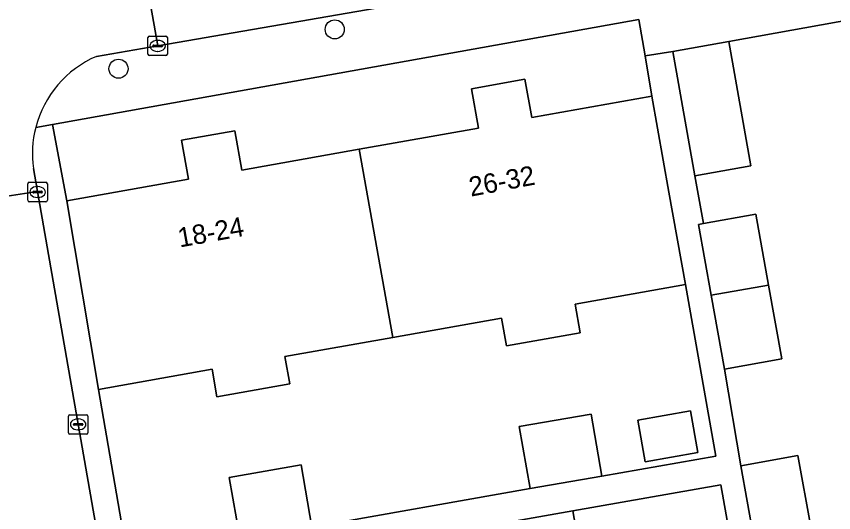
# Model space of a CAD drawing. Extents: x 162879 to 165540, y 384011 to 385181.
# Drawn here: x 164515.43 to 164557.43, y 384390.38 to 384415.9 of the extents above; entities that cross this region are included whole.
import ezdxf

# ---------------------------------------------------------------- set-up
doc = ezdxf.new("R2010")
doc.units = 0
for name, color, linetype in [('IMGEO_Boom', 7, 'Continuous'), ('IMGEO_Erf', 7, 'Continuous'), ('IMGEO_Kolk', 7, 'Continuous'), ('IMGEO_Pand', 7, 'Continuous'), ('IMGEO_Pand_nummerreeks', 7, 'Continuous'), ('IMGEO_Rijbaan_lokaal_open', 7, 'Continuous'), ('IMGEO_Voetpad_open', 7, 'Continuous')]:
    doc.layers.add(name, color=color, linetype=linetype)

msp = doc.modelspace()

# ---------------------------------------------------------------- linework, layer by layer
at = {"layer": 'IMGEO_Boom'}
for centre in [(164531.788, 384415.227), (164520.677, 384413.205)]:
    msp.add_circle(centre, 0.489, dxfattribs=at)
at = {"layer": 'IMGEO_Erf'}
for points in [[(164538.811, 384412.177), (164541.565, 384412.667), (164541.917, 384410.689), (164548.088, 384411.786), (164547.738, 384413.867), (164547.419, 384415.731), (164517.292, 384410.33), (164518.02, 384406.408), (164524.274, 384407.52), (164523.916, 384409.53), (164526.653, 384410.017), (164527.013, 384407.993), (164533.047, 384409.067), (164539.171, 384410.156)], [(164562.408, 384397.11), (164561.344, 384403.319), (164560.277, 384409.538), (164560.032, 384410.968), (164559.187, 384415.896), (164552.034, 384414.61), (164553.173, 384408.209), (164550.298, 384407.698), (164550.738, 384405.248), (164553.419, 384405.73), (164554.077, 384402.069), (164554.757, 384398.281), (164551.824, 384397.753), (164552.658, 384392.794), (164555.591, 384393.321), (164556.25, 384389.655), (164556.929, 384385.872), (164553.996, 384385.344), (164554.815, 384380.403), (164557.954, 384380.923), (164558.597, 384377.048), (164565.626, 384378.344), (164564.538, 384384.691), (164563.473, 384390.9)], [(164549.809, 384402.106), (164544.144, 384401.098), (164544.404, 384399.632), (164540.62, 384398.959), (164540.366, 384400.383), (164534.774, 384399.389), (164529.226, 384398.402), (164529.474, 384397.004), (164525.739, 384396.339), (164525.487, 384397.752), (164519.65, 384396.714), (164521.163, 384387.977), (164526.925, 384388.998), (164526.371, 384392.191), (164530.062, 384392.832), (164530.617, 384389.639), (164541.824, 384391.617), (164541.27, 384394.81), (164544.961, 384395.451), (164545.516, 384392.258), (164551.365, 384393.29)], [(164547.361, 384395.139), (164550.075, 384395.61), (164550.447, 384393.466), (164547.734, 384392.994)]]:
    msp.add_lwpolyline(points, close=True, dxfattribs=at)
msp.add_lwpolyline([(164566.149, 384307.752), (164552.678, 384385.749), (164551.262, 384385.507), (164550.754, 384388.483), (164552.17, 384388.725), (164551.626, 384391.809), (164544.027, 384390.468), (164545.085, 384384.377), (164546.112, 384378.468), (164547.133, 384372.589), (164548.155, 384366.711), (164549.183, 384360.791), (164550.21, 384354.882), (164551.239, 384348.958), (164552.266, 384343.047), (164553.289, 384337.16), (164554.314, 384331.262), (164555.346, 384325.321), (164556.377, 384319.386), (164557.414, 384313.419), (164560.37, 384313.929)], dxfattribs=at)
at = {"layer": 'IMGEO_Kolk'}
for p, q in [((164522.19, 384413.952), (164522.19, 384414.804)), ((164522.265, 384414.878), (164523.117, 384414.878)), ((164522.678, 384414.658), (164522.703, 384414.658)), ((164523.191, 384414.804), (164523.191, 384413.952)), ((164522.449, 384414.372), (164522.449, 384414.384)), ((164522.887, 384414.335), (164522.489, 384414.335)), ((164522.492, 384414.421), (164522.89, 384414.421)), ((164522.933, 384414.384), (164522.933, 384414.372)), ((164523.117, 384413.878), (164522.265, 384413.878)), ((164522.701, 384414.098), (164522.676, 384414.098)), ((164516.02, 384406.438), (164516.02, 384407.29)), ((164516.095, 384407.364), (164516.947, 384407.364)), ((164516.508, 384407.144), (164516.533, 384407.144)), ((164517.021, 384407.29), (164517.021, 384406.438)), ((164516.279, 384406.858), (164516.279, 384406.87)), ((164516.717, 384406.821), (164516.319, 384406.821)), ((164516.322, 384406.907), (164516.72, 384406.907)), ((164516.763, 384406.87), (164516.763, 384406.858)), ((164516.947, 384406.364), (164516.095, 384406.364)), ((164516.531, 384406.584), (164516.506, 384406.584)), ((164518.103, 384394.491), (164518.103, 384395.343)), ((164518.178, 384395.417), (164519.03, 384395.417)), ((164519.104, 384395.343), (164519.104, 384394.491)), ((164518.362, 384394.911), (164518.362, 384394.923)), ((164518.405, 384394.96), (164518.803, 384394.96)), ((164518.591, 384395.197), (164518.616, 384395.197)), ((164518.846, 384394.923), (164518.846, 384394.911)), ((164518.8, 384394.874), (164518.402, 384394.874)), ((164518.614, 384394.637), (164518.589, 384394.637)), ((164519.03, 384394.417), (164518.178, 384394.417))]:
    msp.add_line(p, q, dxfattribs=at)
for points in [[(164522.19, 384413.952), (164522.19, 384414.804)], [(164522.265, 384414.878), (164523.117, 384414.878)], [(164523.191, 384414.804), (164523.191, 384413.952)], [(164523.117, 384413.878), (164522.265, 384413.878)], [(164516.02, 384406.438), (164516.02, 384407.29)], [(164516.095, 384407.364), (164516.947, 384407.364)], [(164517.021, 384407.29), (164517.021, 384406.438)], [(164516.947, 384406.364), (164516.095, 384406.364)], [(164518.103, 384394.491), (164518.103, 384395.343)], [(164518.178, 384395.417), (164519.03, 384395.417)], [(164519.104, 384395.343), (164519.104, 384394.491)], [(164519.03, 384394.417), (164518.178, 384394.417)]]:
    msp.add_lwpolyline(points, dxfattribs=at)
for centre, radius, start, end in [((164522.267, 384414.802), 0.0765, 91.552, 178.448), ((164522.267, 384414.802), 0.0765, 91.552, 178.448), ((164523.115, 384414.802), 0.0765, 1.552, 88.448), ((164523.115, 384414.802), 0.0765, 1.552, 88.448), ((164522.489, 384414.381), 0.0403, 85.8775, 175.7526), ((164522.486, 384414.371), 0.0366, 178.938, 274.7102), ((164522.89, 384414.378), 0.043, 264.8664, 352.4533), ((164522.894, 384414.383), 0.0386, 1.7309, 96.639), ((164522.267, 384413.954), 0.0765, 181.552, 268.448), ((164522.267, 384413.954), 0.0765, 181.552, 268.448), ((164523.115, 384413.954), 0.0765, 271.552, 358.448), ((164523.115, 384413.954), 0.0765, 271.552, 358.448), ((164516.097, 384407.288), 0.0765, 91.552, 178.448), ((164516.097, 384407.288), 0.0765, 91.552, 178.448), ((164516.945, 384407.288), 0.0765, 1.552, 88.448), ((164516.945, 384407.288), 0.0765, 1.552, 88.448), ((164516.319, 384406.867), 0.0403, 85.8775, 175.7526), ((164516.316, 384406.857), 0.0366, 178.938, 274.7102), ((164516.72, 384406.864), 0.043, 264.8664, 352.4533), ((164516.724, 384406.869), 0.0386, 1.7309, 96.639), ((164516.097, 384406.44), 0.0765, 181.552, 268.448), ((164516.097, 384406.44), 0.0765, 181.552, 268.448), ((164516.945, 384406.44), 0.0765, 271.552, 358.448), ((164516.945, 384406.44), 0.0765, 271.552, 358.448), ((164518.18, 384395.341), 0.0765, 91.552, 178.448), ((164518.18, 384395.341), 0.0765, 91.552, 178.448), ((164519.028, 384395.341), 0.0765, 1.552, 88.448), ((164519.028, 384395.341), 0.0765, 1.552, 88.448), ((164518.402, 384394.92), 0.0403, 85.8775, 175.7526), ((164518.399, 384394.91), 0.0366, 178.938, 274.7102), ((164518.803, 384394.917), 0.043, 264.8664, 352.4533), ((164518.807, 384394.922), 0.0386, 1.7309, 96.639), ((164518.18, 384394.493), 0.0765, 181.552, 268.448), ((164518.18, 384394.493), 0.0765, 181.552, 268.448), ((164519.028, 384394.493), 0.0765, 271.552, 358.448), ((164519.028, 384394.493), 0.0765, 271.552, 358.448)]:
    msp.add_arc(centre, radius, start, end, dxfattribs=at)
for centre, major_axis, ratio, start_param, end_param in [((164522.677, 384414.378), (-0.387, 0.002), 0.722429, 4.712389, 7.853982), ((164522.702, 384414.378), (-0.39, 0.002), 0.717154, 1.570796, 4.712389), ((164516.507, 384406.864), (-0.387, 0.002), 0.722429, 4.712389, 7.853982), ((164516.532, 384406.864), (-0.39, 0.002), 0.717154, 1.570796, 4.712389), ((164518.59, 384394.917), (-0.387, 0.002), 0.722429, 4.712389, 7.853982), ((164518.615, 384394.917), (-0.39, 0.002), 0.717154, 1.570796, 4.712389)]:
    msp.add_ellipse(centre, major_axis=major_axis, ratio=ratio, start_param=start_param, end_param=end_param, dxfattribs=at)
at = {"layer": 'IMGEO_Pand'}
for points in [[(164549.16, 384414.098), (164550.298, 384407.698), (164553.173, 384408.209), (164552.034, 384414.61)], [(164533.047, 384409.067), (164534.774, 384399.389), (164540.366, 384400.383), (164540.62, 384398.959), (164544.404, 384399.632), (164544.144, 384401.098), (164549.809, 384402.106), (164548.963, 384406.864), (164548.088, 384411.786), (164541.917, 384410.689), (164541.565, 384412.667), (164538.811, 384412.177), (164539.171, 384410.156)], [(164529.226, 384398.402), (164534.774, 384399.389), (164533.047, 384409.067), (164527.013, 384407.993), (164526.653, 384410.017), (164523.916, 384409.53), (164524.274, 384407.52), (164518.02, 384406.408), (164519.65, 384396.714), (164525.487, 384397.752), (164525.739, 384396.339), (164529.474, 384397.004)], [(164553.419, 384405.73), (164550.738, 384405.248), (164550.486, 384405.203), (164551.139, 384401.564), (164554.077, 384402.069)], [(164554.077, 384402.069), (164551.139, 384401.564), (164551.824, 384397.753), (164554.757, 384398.281)], [(164541.824, 384391.617), (164545.516, 384392.258), (164544.961, 384395.451), (164541.27, 384394.81)], [(164547.361, 384395.139), (164547.734, 384392.994), (164550.447, 384393.466), (164550.075, 384395.61)], [(164553.312, 384389.149), (164556.25, 384389.655), (164555.591, 384393.321), (164552.658, 384392.794)], [(164528.234, 384389.225), (164530.617, 384389.639), (164530.062, 384392.832), (164526.371, 384392.191), (164526.925, 384388.998)], [(164530.984, 384381.932), (164545.085, 384384.377), (164544.027, 384390.468), (164539.955, 384389.761), (164535.028, 384388.905), (164535.602, 384385.604), (164530.5, 384384.718)]]:
    msp.add_lwpolyline(points, close=True, dxfattribs=at)
at = {"layer": 'IMGEO_Rijbaan_lokaal_open'}
for points in [[(164551.16, 384426.426), (164521.478, 384421.235), (164522.691, 384414.378), (164548.02, 384418.768), (164551.806, 384419.424), (164560.462, 384420.925), (164567.26, 384422.123), (164566.014, 384429.023), (164557.052, 384427.456)], [(164516.517, 384406.888), (164511.597, 384406.13), (164511.966, 384404.165), (164513.506, 384395.159), (164514.112, 384391.708), (164515.136, 384385.822), (164515.553, 384383.358), (164517.143, 384374.304), (164517.406, 384372.796), (164522.297, 384373.61), (164520.295, 384385.215)]]:
    msp.add_lwpolyline(points, close=True, dxfattribs=at)
for points in [[(164519.545, 384413.838), (164522.691, 384414.378), (164521.478, 384421.235), (164514.195, 384419.979), (164514.476, 384418.294), (164504.773, 384416.633), (164503.821, 384416.443), (164504.802, 384411.23), (164505.715, 384411.411)], [(164511.395, 384407.202), (164511.597, 384406.13), (164516.517, 384406.888), (164516.307, 384408.075)]]:
    msp.add_lwpolyline(points, dxfattribs=at)
for centre, radius, start, end in [((164521.702, 384408.834), 5.449, 113.3196, 165.615), ((164521.707, 384408.836), 5.453, 165.6418, 188.0196)]:
    msp.add_arc(centre, radius, start, end, dxfattribs=at)
at = {"layer": 'IMGEO_Voetpad_open'}
for points in [[(164568.19, 384422.252), (164567.26, 384422.123), (164560.462, 384420.925), (164551.806, 384419.424), (164551.953, 384418.614), (164548.174, 384417.92), (164548.02, 384418.768), (164522.691, 384414.378), (164519.545, 384413.838)], [(164516.424, 384410.188), (164517.292, 384410.33), (164547.419, 384415.731), (164547.738, 384413.867), (164549.16, 384414.098), (164552.034, 384414.61), (164559.187, 384415.896), (164567.836, 384417.364), (164570.692, 384417.901), (164574.436, 384418.783)], [(164553.312, 384389.149), (164552.658, 384392.794), (164551.824, 384397.753), (164551.139, 384401.564), (164550.486, 384405.203), (164550.738, 384405.248), (164550.298, 384407.698), (164549.16, 384414.098), (164547.738, 384413.867), (164548.088, 384411.786), (164548.963, 384406.864), (164549.809, 384402.106), (164551.365, 384393.29), (164545.516, 384392.258), (164541.824, 384391.617), (164530.617, 384389.639)], [(164532.656, 384363.578), (164528.484, 384387.777), (164528.234, 384389.225), (164526.925, 384388.998), (164521.163, 384387.977), (164519.65, 384396.714), (164518.02, 384406.408), (164517.292, 384410.33), (164516.424, 384410.188)], [(164516.307, 384408.075), (164516.517, 384406.888), (164520.295, 384385.215)], [(164539.955, 384389.761), (164544.027, 384390.468), (164551.626, 384391.809), (164552.17, 384388.725)]]:
    msp.add_lwpolyline(points, dxfattribs=at)
for centre, radius, start, end in [((164521.702, 384408.834), 5.449, 113.3196, 165.615), ((164521.707, 384408.836), 5.453, 165.6418, 188.0196)]:
    msp.add_arc(centre, radius, start, end, dxfattribs=at)

# ---------------------------------------------------------------- texts
at = {"layer": 'IMGEO_Pand_nummerreeks'}
for s, rotation, p in [('26-32', 10.6698, (164538.782, 384406.624)), ('18-24', 10.1824, (164523.821, 384404.011))]:
    msp.add_text(s, height=1, rotation=rotation, dxfattribs=at).set_placement(p)

doc.saveas('drawing.dxf')
